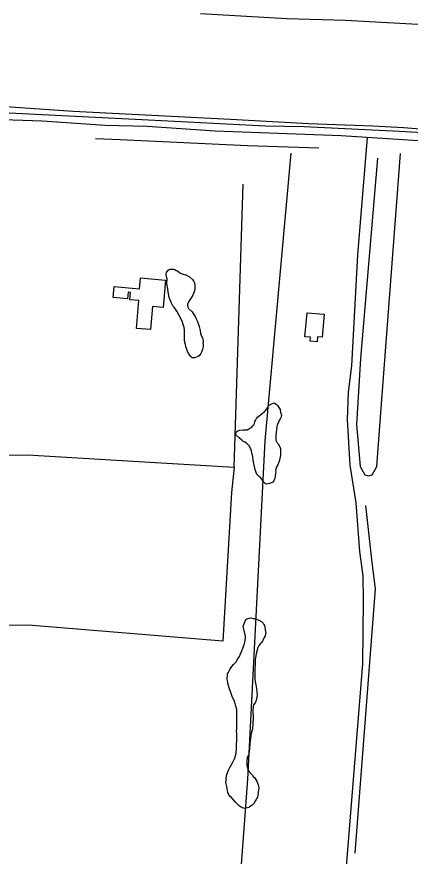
# Model space of a CAD drawing. Extents: x 3219052 to 3256913, y 800770 to 826146.
# Drawn here: x 3234033 to 3234874, y 809328 to 811124 of the extents above; entities that cross this region are included whole.
import ezdxf

# ---------------------------------------------------------------- set-up
doc = ezdxf.new("R2010")
doc.units = 0
for name, color, linetype in [('V-BLDG-OTLN', 7, 'Continuous'), ('V-LEVE-TOET', 7, 'Continuous'), ('V-ROAD-CNTR', 7, 'Continuous'), ('V-SITE-VEGE', 7, 'Continuous'), ('V-TOPO-SHOR', 7, 'Continuous')]:
    doc.layers.add(name, color=color, linetype=linetype)

msp = doc.modelspace()

# ---------------------------------------------------------------- linework, layer by layer
at = {"layer": 'V-BLDG-OTLN'}
for points in [[(3234294.2, 810516.9), (3234274.8, 810518.5), (3234276.1, 810534.3), (3234271.1, 810534.7), (3234269.9, 810520.8), (3234239.1, 810523.4), (3234241.1, 810546.7), (3234295.4, 810542.1), (3234297.3, 810565.1), (3234351.3, 810560.5), (3234346.4, 810502.1), (3234323.1, 810504.1), (3234318.9, 810454.5), (3234289.2, 810457)], [(3234685.9, 810438.5), (3234675.8, 810439.4), (3234674.9, 810428.3), (3234660.2, 810429.6), (3234660.9, 810438.2), (3234649.1, 810439.2), (3234653.5, 810490.7), (3234690, 810487.6)]]:
    msp.add_lwpolyline(points, close=True, dxfattribs=at)
at = {"layer": 'V-LEVE-TOET'}
for points in [[(3235624, 811075.6), (3235475, 811079.3), (3235313.5, 811083.3), (3235151.4, 811090.3), (3234941.4, 811104.7), (3234736.1, 811116.1), (3234610.1, 811119.3), (3234425.5, 811130.6)], [(3235620.7, 810841.2), (3235391.3, 810854.1), (3235186.1, 810864.1), (3235003.6, 810875.2), (3234859.8, 810886.6), (3234794.5, 810889.9), (3234656.6, 810895.2), (3234489.9, 810904.3), (3234153.4, 810921.6), (3233999.1, 810931.7), (3233837.3, 810940.2), (3233627.9, 810949.6), (3233415.9, 810954.8), (3233247.5, 810956.7), (3233044, 810959.6), (3232863.2, 810962.9), (3232691.1, 810964.2), (3232333.7, 810971.4)]]:
    msp.add_lwpolyline(points, dxfattribs=at)
at = {"layer": 'V-ROAD-CNTR'}
for points in [[(3235127.4, 810843.3), (3234847.8, 810861.2), (3234726.7, 810869.3), (3234456.9, 810879.4), (3234311.5, 810889), (3234222.1, 810891.6), (3234087.7, 810900.9), (3233899.6, 810907.2), (3233724.7, 810915.3), (3233503.8, 810913.4), (3233293.8, 810922.1), (3233137.8, 810923.3), (3232955.3, 810927), (3232811.1, 810925.6), (3232672.6, 810923), (3232466.3, 810930.4)], [(3234782.2, 810865.6), (3234761.7, 810614.6), (3234748.4, 810377.2), (3234741.8, 810320.7), (3234739, 810262.5), (3234745, 810164.4), (3234757.5, 810083.9), (3234765.9, 809980), (3234772.6, 809927.5), (3234773.8, 809876.1), (3234771.8, 809739.5), (3234735.1, 809279.1), (3234694.9, 808830.7)]]:
    msp.add_lwpolyline(points, dxfattribs=at)
at = {"layer": 'V-SITE-VEGE'}
for points in [[(3234358.9, 810523.6), (3234356.3, 810539.5), (3234355.8, 810541.9), (3234354.4, 810549.8), (3234354.2, 810553.5), (3234353.7, 810557), (3234354.5, 810560.5), (3234354.5, 810563), (3234353.7, 810565.4), (3234353.2, 810568.9), (3234352.4, 810572.1), (3234352.4, 810575.1), (3234353.2, 810577), (3234357, 810581.8), (3234358.9, 810583.2), (3234361, 810583.7), (3234368.3, 810583.7), (3234371, 810582.9), (3234374, 810581.2), (3234376.4, 810580.2), (3234381.5, 810576.4), (3234384.5, 810574.5), (3234391.2, 810572.6), (3234395, 810571.7), (3234397.4, 810570.7), (3234402.2, 810567.9), (3234408.4, 810562), (3234411.6, 810557.7), (3234412.7, 810555), (3234414, 810548.2), (3234413.7, 810542), (3234412.6, 810535.3), (3234409.7, 810528.3), (3234405.6, 810522.4), (3234404.2, 810520.2), (3234399.9, 810514.3), (3234398.3, 810508.4), (3234398, 810506.2), (3234398.5, 810502.4), (3234400.1, 810499.7), (3234407.9, 810492.7), (3234410.3, 810488.9), (3234413, 810485.1), (3234414.4, 810482.7), (3234415.7, 810479.2), (3234417.6, 810475.9), (3234418.9, 810473.2), (3234420.3, 810470), (3234423.2, 810461.1), (3234424.8, 810452.5), (3234426.1, 810446.5), (3234428.8, 810439.2), (3234429.9, 810436.8), (3234430.7, 810434.1), (3234431.2, 810428.7), (3234430.9, 810426.3), (3234431.2, 810422.5), (3234431.2, 810419.5), (3234430.6, 810415.2), (3234429.8, 810412), (3234428.4, 810408.8), (3234427.9, 810406.6), (3234426.5, 810403.6), (3234422.7, 810398.3), (3234420.6, 810397.2), (3234413, 810394), (3234408.2, 810394.5), (3234404.9, 810397.2), (3234400.4, 810403.2), (3234397.2, 810410.2), (3234395.8, 810414.2), (3234394.5, 810418.3), (3234393.7, 810422.6), (3234392.6, 810426.7), (3234392.4, 810429.4), (3234391.8, 810431.5), (3234391.3, 810437.5), (3234391.3, 810448.2), (3234391.6, 810450.9), (3234391.6, 810453.9), (3234390.8, 810459.3), (3234389, 810465.5), (3234387.1, 810470.9), (3234383.9, 810478.7), (3234375.3, 810494.4), (3234369.4, 810502.5), (3234366.7, 810505.8), (3234364.8, 810510.1), (3234363.5, 810512.8), (3234362.7, 810514.9)], [(3234571.5, 810292.4), (3234582.4, 810297.7), (3234585.3, 810296.6), (3234588, 810294.7), (3234590.4, 810292), (3234593.1, 810288), (3234595.8, 810283.6), (3234596.1, 810281), (3234597.1, 810277.7), (3234599, 810271), (3234598.4, 810268), (3234596.3, 810264), (3234594.6, 810261.3), (3234592.5, 810256.7), (3234590, 810250.5), (3234588.7, 810245.9), (3234588.1, 810240.8), (3234587, 810227.3), (3234587.2, 810218.4), (3234589.6, 810212.7), (3234591.5, 810210), (3234595.5, 810203.8), (3234596.6, 810199.5), (3234596.9, 810196.5), (3234597.1, 810191.4), (3234596.8, 810187.9), (3234596.8, 810185.8), (3234594.9, 810175), (3234593.3, 810170.9), (3234590.8, 810165.5), (3234587.3, 810159.4), (3234586.5, 810153.2), (3234586.8, 810150.2), (3234586.5, 810146.1), (3234585.6, 810142.1), (3234585.4, 810139.4), (3234584.8, 810137), (3234582.9, 810130.8), (3234580.8, 810128.4), (3234575.6, 810125.9), (3234573.2, 810125.1), (3234567, 810123.8), (3234563.8, 810125.2), (3234561.1, 810127.9), (3234558.4, 810132.2), (3234554.4, 810137.9), (3234552.2, 810139.5), (3234549.2, 810142.2), (3234547.4, 810144.1), (3234545.7, 810146.5), (3234544.9, 810148.7), (3234544.4, 810150.9), (3234542.8, 810155.4), (3234542.3, 810158.4), (3234540.7, 810164.3), (3234538.6, 810175.1), (3234537.8, 810182.7), (3234534.6, 810194.3), (3234533.8, 810198.1), (3234533, 810200.2), (3234530.6, 810205.1), (3234525.7, 810210.5), (3234524.1, 810211.9), (3234520.6, 810214), (3234516.6, 810216.2), (3234514.4, 810217.8), (3234508.8, 810223), (3234502, 810228.4), (3234500.4, 810230.5), (3234501.8, 810235.4), (3234503.4, 810236.7), (3234505.9, 810238.3), (3234509.6, 810239.1), (3234516.9, 810239.9), (3234520.4, 810239.9), (3234525.3, 810240.4), (3234529.3, 810242.1), (3234534.5, 810245.5), (3234538, 810248.8), (3234539.9, 810250.9), (3234541.2, 810253.9), (3234542.3, 810257.9), (3234543.4, 810260.1), (3234545.8, 810264.4), (3234547.7, 810267.1), (3234550.2, 810269.5), (3234554.8, 810273), (3234557.7, 810274.9), (3234562.6, 810279.2), (3234564.8, 810281.3), (3234569.6, 810287.8)]]:
    msp.add_lwpolyline(points, close=True, dxfattribs=at)
for points in [[(3234517.2, 809820.4), (3234522.9, 809834.2), (3234524.6, 809835.8), (3234527.5, 809836.8), (3234529.7, 809837.1), (3234533.7, 809837.9), (3234538.6, 809836.8), (3234541, 809836.5), (3234543.7, 809835.4), (3234546.4, 809834.1), (3234549.4, 809833.3), (3234556.1, 809830), (3234558, 809828.7), (3234560.1, 809826.2), (3234561.5, 809823.5), (3234562.3, 809821.6), (3234563.3, 809817.6), (3234564.9, 809807.9), (3234565.2, 809804.6), (3234564.6, 809802.7), (3234563.8, 809799.2), (3234561.9, 809795.7), (3234558.1, 809788.2), (3234555.4, 809784.4), (3234553.3, 809782.3), (3234551.6, 809780.4), (3234549.5, 809777.2), (3234548.4, 809774.2), (3234544.8, 809760.7), (3234542.9, 809748.1), (3234542.9, 809737), (3234542.3, 809729.2), (3234542, 809718.9), (3234541.7, 809715.7), (3234542.3, 809710.9), (3234542.2, 809707.1), (3234543, 809701.4), (3234544.9, 809691.2), (3234546.2, 809679.8), (3234546.7, 809672.5), (3234546.4, 809669.8), (3234545.9, 809667.2), (3234545.1, 809661.5), (3234543.2, 809657.5), (3234541.8, 809655), (3234539.4, 809651.5), (3234538.3, 809647), (3234538, 809641), (3234538, 809636.4), (3234538.5, 809628.3), (3234538.5, 809622.9), (3234536.8, 809601.1), (3234536.2, 809598.4), (3234534.3, 809590.6), (3234533.5, 809586), (3234532.9, 809579.3), (3234532.1, 809574.7), (3234531.6, 809569.8), (3234530.5, 809557.7), (3234529.6, 809550.2), (3234528.3, 809544.8), (3234525.8, 809538), (3234525.3, 809535.9), (3234524.7, 809532.4), (3234525, 809525.6), (3234524.9, 809522.7), (3234525.5, 809519.2)], [(3234525.5, 809519.2), (3234526, 809516.7), (3234527.3, 809512.7), (3234531.4, 809507.3), (3234535.4, 809502.4), (3234537.6, 809500.2), (3234538.6, 809498.4), (3234541, 809495.9), (3234546.4, 809488.6), (3234548, 809484.3), (3234549.4, 809480.3), (3234549.9, 809477.8), (3234550.4, 809473.5), (3234549.3, 809464.6), (3234548.2, 809458.1), (3234547.4, 809454.4), (3234546, 809451.7), (3234544.7, 809449.3), (3234543.6, 809446.8), (3234539.5, 809440.9), (3234536.3, 809437.1), (3234534.1, 809435.5), (3234530.9, 809433.4), (3234529, 809432.3), (3234526.6, 809431.5), (3234522.5, 809430.4), (3234520.4, 809430.2), (3234517.7, 809430.7), (3234515.2, 809431.5), (3234510.4, 809434), (3234508.8, 809435.6), (3234505.5, 809438.6), (3234504.5, 809439.9), (3234500.7, 809443.7), (3234491.8, 809453.5), (3234489.4, 809455.9), (3234486.7, 809459.1), (3234485.4, 809462.1), (3234484.6, 809464.5), (3234481.9, 809477.2), (3234480.9, 809482.9), (3234480.3, 809485.9), (3234480.4, 809490.2), (3234480.4, 809495), (3234482.3, 809502.8), (3234483.6, 809506.1), (3234485.3, 809510.4), (3234486.6, 809513.1), (3234488.5, 809517.7), (3234494.5, 809527.9), (3234498.3, 809536), (3234499.7, 809539.7), (3234501, 809543), (3234501.8, 809548.6), (3234502.7, 809557.3), (3234503, 809564.5), (3234503, 809568.3), (3234503.3, 809574.8), (3234503.3, 809580.4), (3234503.3, 809591.5), (3234503.1, 809595), (3234503.6, 809601.2), (3234503.7, 809622), (3234503.7, 809630.3), (3234503.7, 809639.2), (3234503.2, 809641.7), (3234501.1, 809648.7), (3234499.7, 809654.9), (3234498.9, 809657.6), (3234493.6, 809669.7), (3234491.7, 809675.9), (3234487.4, 809688.4), (3234484.5, 809698.4), (3234484.2, 809700), (3234483.2, 809702.9), (3234482.9, 809707.5), (3234482.9, 809709.7), (3234483.2, 809713.2), (3234483.8, 809718), (3234484.8, 809720.5), (3234487, 809724.8), (3234488.4, 809727.2), (3234490.8, 809730.7), (3234496.5, 809737.7), (3234500, 809741.5), (3234501.9, 809743.9), (3234504.6, 809748.7), (3234506.8, 809752), (3234508.9, 809755.5), (3234511.4, 809760.6), (3234514.4, 809767.6), (3234516.6, 809773), (3234517.6, 809776.7), (3234519, 809780.5), (3234519.8, 809782.4), (3234521.7, 809794.2), (3234521.8, 809798.3), (3234521.5, 809801.5), (3234518.6, 809813.9), (3234517.5, 809817.2), (3234517.2, 809820.4)]]:
    msp.add_lwpolyline(points, dxfattribs=at)
at = {"layer": 'V-TOPO-SHOR'}
for p, q in [((3234564.6, 810890.7), (3234647.7, 810889.3)), ((3234647.7, 810889.3), (3234851.1, 810879.5)), ((3234497.6, 810160), (3234516.8, 810765.6))]:
    msp.add_line(p, q, dxfattribs=at)
for points in [[(3233620.9, 810936.7), (3233959, 810921.5), (3234314.7, 810903.4), (3234564.6, 810890.7)], [(3234851.1, 810879.5), (3235366.3, 810849.1), (3235447.8, 810847.2), (3235881.7, 810823.7)], [(3234201.2, 810863.8), (3234254.2, 810861.4), (3234526, 810848.9), (3234678.8, 810843.7)], [(3234492.6, 809031), (3234526.9, 809492.8), (3234564.4, 810216.3), (3234619.6, 810832.1)], [(3234804.3, 810821.4), (3234767.5, 810393), (3234759.5, 810251.8), (3234767, 810162), (3234777.2, 810144), (3234784.9, 810141.5), (3234792.6, 810144), (3234802.9, 810161.9), (3234810.8, 810267.1), (3234853.1, 810831.6)], [(3233853.5, 810146), (3233858.7, 810192.2), (3233925.4, 810184.3), (3234056.3, 810186.6), (3234282, 810173.3), (3234497.6, 810160), (3234492.3, 810106.1), (3234473.7, 809788), (3234058.1, 809822.2), (3233932.3, 809819.9), (3233956.1, 810138.1)], [(3234756.3, 809334.2), (3234799.6, 809899.9), (3234792.6, 809956.4), (3234779.3, 810078.3)]]:
    msp.add_lwpolyline(points, dxfattribs=at)

doc.saveas('drawing.dxf')
